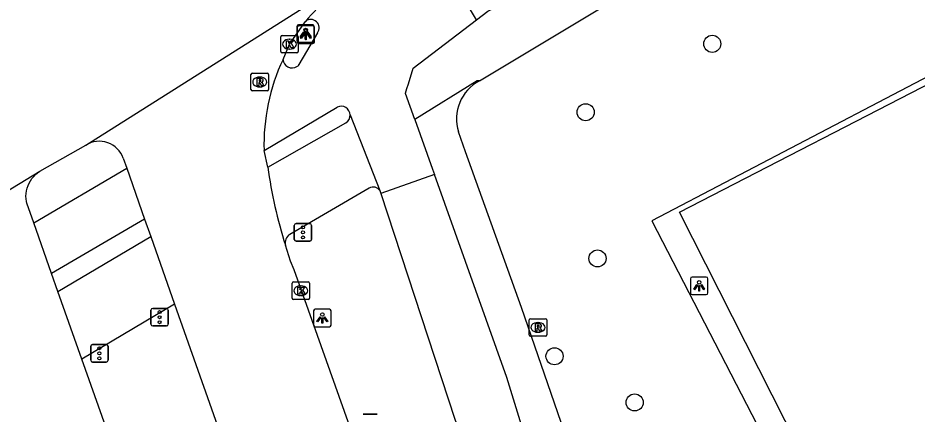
# Model space of a CAD drawing. Extents: x 158838 to 160074, y 386376 to 387776.
# Drawn here: x 159123.5 to 159174.9, y 387358.1 to 387380.8 of the extents above; entities that cross this region are included whole.
import ezdxf

# ---------------------------------------------------------------- set-up
doc = ezdxf.new("R2010")
doc.units = 0
for name, color, linetype in [('IMGEO_Boom', 7, 'Continuous'), ('IMGEO_Fietspad_gesloten', 7, 'Continuous'), ('IMGEO_Fietspad_open', 7, 'Continuous'), ('IMGEO_Groenvoorziening', 7, 'Continuous'), ('IMGEO_Hek', 7, 'Continuous'), ('IMGEO_Kolk', 7, 'Continuous'), ('IMGEO_Lichtpunt', 7, 'Continuous'), ('IMGEO_Rijbaan_lokaal_gesloten', 7, 'Continuous'), ('IMGEO_Rioolput', 7, 'Continuous'), ('IMGEO_Verkeersbordpaal', 7, 'Continuous'), ('IMGEO_Verkeersregelinstallatiepaal', 7, 'Continuous'), ('IMGEO_Voetpad_open', 7, 'Continuous')]:
    doc.layers.add(name, color=color, linetype=linetype)

msp = doc.modelspace()

# ---------------------------------------------------------------- linework, layer by layer
at = {"layer": 'IMGEO_Boom'}
for centre in [(159163.188, 387379.317), (159155.948, 387375.403), (159156.628, 387367.035), (159154.17, 387361.433), (159158.75, 387358.791)]:
    msp.add_circle(centre, 0.489, dxfattribs=at)
at = {"layer": 'IMGEO_Fietspad_gesloten'}
for points in [[(159149.704, 387380.694), (159150.347, 387381.186), (159166.672, 387389.456), (159181.304, 387398.214), (159200.446, 387410.929), (159304.411, 387471.978), (159321.929, 387480.06)], [(159149.704, 387380.694), (159148.12, 387383.346)]]:
    msp.add_lwpolyline(points, dxfattribs=at)
at = {"layer": 'IMGEO_Fietspad_open'}
for points in [[(159146.179, 387374.979), (159145.646, 387376.471), (159145.649, 387376.488), (159145.727, 387376.764), (159145.829, 387377.032), (159146.094, 387377.932), (159149.704, 387380.694)], [(159140.615, 387379.944), (159139.559, 387378.14)], [(159137.563, 387373.216), (159141.746, 387375.699)], [(159142.478, 387375.248), (159144.183, 387370.918)], [(159146.179, 387374.979), (159147.192, 387372.141), (159147.299, 387371.842)], [(159124.391, 387369.068), (159129.709, 387372.197)], [(159147.299, 387371.842), (159144.238, 387370.749)], [(159241.987, 387161.499), (159241.072, 387163.276), (159239.654, 387165.944), (159224.192, 387195.365), (159212.826, 387217.468), (159196.082, 387250), (159193.579, 387254.862), (159185.609, 387270.852), (159175.995, 387292.396), (159167.405, 387314.468), (159164.73, 387321.295), (159159.918, 387334.918), (159154.676, 387349.669), (159151.45, 387360.212), (159147.299, 387371.842)], [(159144.183, 387370.918), (159144.238, 387370.749)], [(159144.238, 387370.749), (159148.463, 387357.842), (159156.056, 387337.038), (159167.867, 387304.177), (159170.435, 387297.651), (159170.503, 387297.478)], [(159130.735, 387369.282), (159125.416, 387366.169)]]:
    msp.add_lwpolyline(points, dxfattribs=at)
for centre, radius, start, end in [((159140.235, 387380.236), 0.479, 322.4638, 130.8531), ((159139.165, 387378.459), 0.522, 183.605, 301.8913), ((159139.378, 387378.194), 0.189, 289.4583, 343.3823), ((159141.963, 387375.232), 0.515, 1.7318, 114.9921)]:
    msp.add_arc(centre, radius, start, end, dxfattribs=at)
at = {"layer": 'IMGEO_Groenvoorziening'}
for points in [[(159224.36, 387402.222), (159224.03, 387402.865), (159159.729, 387369.196), (159208.786, 387274.075), (159201.998, 387269.928), (159255.258, 387166.205), (159257.42, 387167.319)], [(159271.465, 387305.683), (159209.686, 387274.058), (159161.319, 387369.689), (159224.36, 387402.222)]]:
    msp.add_lwpolyline(points, dxfattribs=at)
at = {"layer": 'IMGEO_Hek'}
msp.add_lwpolyline([(159224.03, 387402.865), (159159.729, 387369.196), (159208.786, 387274.075), (159201.998, 387269.928), (159255.258, 387166.205), (159257.42, 387167.319)], dxfattribs=at)
at = {"layer": 'IMGEO_Kolk'}
for p, q in [((159138.515, 387378.873), (159138.515, 387379.725)), ((159138.59, 387379.799), (159139.442, 387379.799)), ((159139.003, 387379.579), (159139.028, 387379.579)), ((159139.516, 387379.725), (159139.516, 387378.873)), ((159139.026, 387379.019), (159139.001, 387379.019)), ((159139.442, 387378.799), (159138.59, 387378.799)), ((159139.164, 387364.761), (159139.164, 387365.613)), ((159139.239, 387365.687), (159140.091, 387365.687)), ((159140.165, 387365.613), (159140.165, 387364.761)), ((159139.652, 387365.467), (159139.677, 387365.467)), ((159140.091, 387364.687), (159139.239, 387364.687)), ((159139.675, 387364.907), (159139.65, 387364.907))]:
    msp.add_line(p, q, dxfattribs=at)
for points in [[(159138.515, 387378.873), (159138.515, 387379.725)], [(159138.59, 387379.799), (159139.442, 387379.799)], [(159138.836, 387379.499), (159138.959, 387379.499), (159138.959, 387379.348), (159139.089, 387379.499), (159139.253, 387379.499), (159139.107, 387379.348), (159139.26, 387379.099), (159139.108, 387379.099), (159139.023, 387379.263), (159138.959, 387379.196), (159138.959, 387379.099), (159138.836, 387379.099), (159138.836, 387379.499)], [(159139.516, 387379.725), (159139.516, 387378.873)], [(159139.442, 387378.799), (159138.59, 387378.799)], [(159139.164, 387364.761), (159139.164, 387365.613)], [(159139.239, 387365.687), (159140.091, 387365.687)], [(159140.165, 387365.613), (159140.165, 387364.761)], [(159139.485, 387365.387), (159139.608, 387365.387), (159139.608, 387365.236), (159139.738, 387365.387), (159139.902, 387365.387), (159139.756, 387365.236), (159139.909, 387364.987), (159139.757, 387364.987), (159139.672, 387365.151), (159139.608, 387365.084), (159139.608, 387364.987), (159139.485, 387364.987), (159139.485, 387365.387)], [(159140.091, 387364.687), (159139.239, 387364.687)]]:
    msp.add_lwpolyline(points, dxfattribs=at)
for centre, start, end in [((159138.592, 387379.723), 91.552, 178.448), ((159138.592, 387379.723), 91.552, 178.448), ((159139.44, 387379.723), 1.552, 88.448), ((159139.44, 387379.723), 1.552, 88.448), ((159138.592, 387378.875), 181.552, 268.448), ((159138.592, 387378.875), 181.552, 268.448), ((159139.44, 387378.875), 271.552, 358.448), ((159139.44, 387378.875), 271.552, 358.448), ((159139.241, 387365.611), 91.552, 178.448), ((159139.241, 387365.611), 91.552, 178.448), ((159140.089, 387365.611), 1.552, 88.448), ((159140.089, 387365.611), 1.552, 88.448), ((159139.241, 387364.763), 181.552, 268.448), ((159139.241, 387364.763), 181.552, 268.448), ((159140.089, 387364.763), 271.552, 358.448), ((159140.089, 387364.763), 271.552, 358.448)]:
    msp.add_arc(centre, 0.0765, start, end, dxfattribs=at)
for centre, major_axis, ratio, start_param, end_param in [((159139.002, 387379.299), (-0.387, 0.002), 0.722429, 4.712389, 7.853982), ((159139.027, 387379.299), (-0.39, 0.002), 0.717154, 1.570796, 4.712389), ((159139.651, 387365.187), (-0.387, 0.002), 0.722429, 4.712389, 7.853982), ((159139.676, 387365.187), (-0.39, 0.002), 0.717154, 1.570796, 4.712389)]:
    msp.add_ellipse(centre, major_axis=major_axis, ratio=ratio, start_param=start_param, end_param=end_param, dxfattribs=at)
at = {"layer": 'IMGEO_Lichtpunt'}
for p, q in [((159139.439, 387380.315), (159139.439, 387379.508)), ((159139.439, 387380.315), (159139.439, 387379.508)), ((159139.452, 387380.245), (159139.452, 387379.438)), ((159139.452, 387380.245), (159139.452, 387379.438)), ((159140.341, 387380.41), (159139.533, 387380.41)), ((159140.341, 387380.41), (159139.533, 387380.41)), ((159140.354, 387380.34), (159139.546, 387380.34)), ((159140.354, 387380.34), (159139.546, 387380.34)), ((159140.435, 387379.508), (159140.435, 387380.315)), ((159140.435, 387379.508), (159140.435, 387380.315)), ((159140.448, 387379.438), (159140.448, 387380.245)), ((159140.448, 387379.438), (159140.448, 387380.245)), ((159139.533, 387379.414), (159140.341, 387379.414)), ((159139.533, 387379.414), (159140.341, 387379.414)), ((159139.546, 387379.344), (159140.354, 387379.344)), ((159139.546, 387379.344), (159140.354, 387379.344)), ((159161.94, 387365.871), (159161.94, 387365.064)), ((159161.94, 387365.871), (159161.94, 387365.064)), ((159162.842, 387365.966), (159162.034, 387365.966)), ((159162.842, 387365.966), (159162.034, 387365.966)), ((159162.936, 387365.064), (159162.936, 387365.871)), ((159162.936, 387365.064), (159162.936, 387365.871)), ((159162.034, 387364.97), (159162.842, 387364.97)), ((159162.034, 387364.97), (159162.842, 387364.97)), ((159141.298, 387364.122), (159140.49, 387364.122)), ((159141.298, 387364.122), (159140.49, 387364.122)), ((159140.396, 387364.027), (159140.396, 387363.22)), ((159140.396, 387364.027), (159140.396, 387363.22)), ((159141.392, 387363.22), (159141.392, 387364.027)), ((159141.392, 387363.22), (159141.392, 387364.027)), ((159140.49, 387363.126), (159141.298, 387363.126)), ((159140.49, 387363.126), (159141.298, 387363.126))]:
    msp.add_line(p, q, dxfattribs=at)
for points in [[(159139.813, 387379.979), (159139.852, 387379.951), (159139.664, 387379.689), (159139.626, 387379.716), (159139.813, 387379.979)], [(159140.025, 387379.951), (159140.063, 387379.978), (159140.25, 387379.716), (159140.211, 387379.688), (159140.025, 387379.951)], [(159139.826, 387379.909), (159139.865, 387379.881), (159139.677, 387379.619), (159139.639, 387379.646), (159139.826, 387379.909)], [(159139.915, 387379.931), (159139.962, 387379.931), (159139.962, 387379.609), (159139.915, 387379.609), (159139.915, 387379.931)], [(159139.928, 387379.861), (159139.975, 387379.861), (159139.975, 387379.539), (159139.928, 387379.539), (159139.928, 387379.861)], [(159140.038, 387379.881), (159140.076, 387379.908), (159140.263, 387379.646), (159140.224, 387379.618), (159140.038, 387379.881)], [(159162.314, 387365.535), (159162.353, 387365.507), (159162.165, 387365.245), (159162.127, 387365.272), (159162.314, 387365.535)], [(159162.416, 387365.487), (159162.463, 387365.487), (159162.463, 387365.165), (159162.416, 387365.165), (159162.416, 387365.487)], [(159162.526, 387365.507), (159162.564, 387365.534), (159162.751, 387365.272), (159162.712, 387365.244), (159162.526, 387365.507)], [(159140.77, 387363.691), (159140.809, 387363.663), (159140.621, 387363.401), (159140.583, 387363.428), (159140.77, 387363.691)], [(159140.872, 387363.643), (159140.919, 387363.643), (159140.919, 387363.321), (159140.872, 387363.321), (159140.872, 387363.643)], [(159140.982, 387363.663), (159141.02, 387363.69), (159141.207, 387363.428), (159141.168, 387363.4), (159140.982, 387363.663)]]:
    msp.add_lwpolyline(points, dxfattribs=at)
for centre in [(159139.938, 387380.113), (159139.951, 387380.043), (159162.439, 387365.669), (159140.895, 387363.825)]:
    msp.add_circle(centre, 0.0994, dxfattribs=at)
for centre, start, end in [((159139.533, 387380.315), 90, 180), ((159139.533, 387380.315), 90, 180), ((159139.546, 387380.245), 90, 180), ((159139.546, 387380.245), 90, 180), ((159140.341, 387380.315), 0, 90), ((159140.341, 387380.315), 0, 90), ((159140.354, 387380.245), 0, 90), ((159140.354, 387380.245), 0, 90), ((159139.533, 387379.508), 180, 270), ((159139.533, 387379.508), 180, 270), ((159140.341, 387379.508), 270, 0), ((159140.341, 387379.508), 270, 360), ((159139.546, 387379.438), 180, 270), ((159139.546, 387379.438), 180, 270), ((159140.354, 387379.438), 270, 0), ((159140.354, 387379.438), 270, 360), ((159162.034, 387365.871), 90, 180), ((159162.034, 387365.871), 90, 180), ((159162.842, 387365.871), 0, 90), ((159162.842, 387365.871), 0, 90), ((159162.034, 387365.064), 180, 270), ((159162.034, 387365.064), 180, 270), ((159162.842, 387365.064), 270, 0), ((159162.842, 387365.064), 270, 360), ((159140.49, 387364.027), 90, 180), ((159140.49, 387364.027), 90, 180), ((159141.298, 387364.027), 0, 90), ((159141.298, 387364.027), 0, 90), ((159140.49, 387363.22), 180, 270), ((159140.49, 387363.22), 180, 270), ((159141.298, 387363.22), 270, 0), ((159141.298, 387363.22), 270, 360)]:
    msp.add_arc(centre, 0.0946, start, end, dxfattribs=at)
at = {"layer": 'IMGEO_Rijbaan_lokaal_gesloten'}
for points in [[(159127.377, 387373.526), (159142.843, 387383.322)], [(159138.645, 387378.426), (159139.016, 387379.299), (159139.922, 387380.598)], [(159124.741, 387372.023), (159127.377, 387373.526)], [(159137.775, 387372.266), (159137.563, 387373.216)], [(159129.508, 387372.769), (159129.709, 387372.197)], [(159110.022, 387363.062), (159124.741, 387372.023)], [(159124.391, 387369.068), (159123.993, 387370.193), (159123.972, 387370.301), (159123.954, 387370.453), (159123.95, 387370.607), (159123.959, 387370.76), (159123.983, 387370.912), (159124.019, 387371.061), (159124.069, 387371.206), (159124.132, 387371.346), (159124.207, 387371.48), (159124.293, 387371.607), (159124.391, 387371.726), (159124.498, 387371.835), (159124.616, 387371.935), (159124.741, 387372.023)], [(159129.709, 387372.197), (159130.735, 387369.282)], [(159130.735, 387369.282), (159131.084, 387368.293)], [(159125.416, 387366.169), (159124.391, 387369.068)], [(159131.084, 387368.293), (159132.448, 387364.417)], [(159164.848, 387294.711), (159164.298, 387296.365), (159158.378, 387312.911), (159150.713, 387333.864), (159144.707, 387350.791), (159144.21, 387352.481), (159139.278, 387366.374), (159139.083, 387366.881), (159138.782, 387367.789)], [(159125.777, 387365.147), (159125.416, 387366.169)], [(159127.145, 387361.276), (159125.777, 387365.147)], [(159132.448, 387364.417), (159136.437, 387353.085), (159144.422, 387330.486), (159150.85, 387312.913), (159156.261, 387297.757), (159157.279, 387294.926), (159158.592, 387291.342)], [(159154.981, 387289.43), (159153.393, 387292.563), (159152.056, 387295.257), (159151.24, 387297.113), (159148.417, 387303.552), (159146.881, 387307.292), (159145.903, 387309.831), (159142.765, 387317.172), (159141.55, 387320.179), (159140.175, 387324.063), (159137.281, 387332.542), (159135.452, 387337.856), (159131.485, 387349.001), (159127.145, 387361.276)]]:
    msp.add_lwpolyline(points, dxfattribs=at)
for centre, radius, start, end in [((159153.949, 387368.484), 18.534, 126.8157, 139.1869), ((159149.001, 387373.558), 11.443, 154.823, 181.7125), ((159128.137, 387372.288), 1.453, 19.3445, 121.5421), ((159165.337, 387376.114), 27.83, 187.9473, 197.4056)]:
    msp.add_arc(centre, radius, start, end, dxfattribs=at)
at = {"layer": 'IMGEO_Rioolput'}
for p, q in [((159136.814, 387376.709), (159136.814, 387377.561)), ((159136.889, 387377.635), (159137.741, 387377.635)), ((159137.302, 387377.415), (159137.327, 387377.415)), ((159137.815, 387377.561), (159137.815, 387376.709)), ((159137.741, 387376.635), (159136.889, 387376.635)), ((159137.325, 387376.855), (159137.3, 387376.855)), ((159152.798, 387363.586), (159153.65, 387363.586)), ((159152.723, 387362.66), (159152.723, 387363.512)), ((159153.211, 387363.366), (159153.236, 387363.366)), ((159153.724, 387363.512), (159153.724, 387362.66)), ((159153.65, 387362.586), (159152.798, 387362.586)), ((159153.234, 387362.806), (159153.209, 387362.806))]:
    msp.add_line(p, q, dxfattribs=at)
for points in [[(159136.814, 387376.709), (159136.814, 387377.561)], [(159136.889, 387377.635), (159137.741, 387377.635)], [(159137.815, 387377.561), (159137.815, 387376.709)], [(159137.403, 387377.333), (159137.151, 387377.335), (159137.151, 387376.935)], [(159137.151, 387376.935), (159137.275, 387376.935), (159137.275, 387377.097), (159137.286, 387377.097)], [(159137.329, 387377.254), (159137.275, 387377.254), (159137.275, 387377.173)], [(159137.275, 387377.173), (159137.327, 387377.173)], [(159137.333, 387377.068), (159137.404, 387376.935), (159137.544, 387376.935), (159137.479, 387377.061)], [(159137.741, 387376.635), (159136.889, 387376.635)], [(159152.798, 387363.586), (159153.65, 387363.586)], [(159152.723, 387362.66), (159152.723, 387363.512)], [(159153.312, 387363.284), (159153.06, 387363.286), (159153.06, 387362.886)], [(159153.06, 387362.886), (159153.184, 387362.886), (159153.184, 387363.048), (159153.195, 387363.048)], [(159153.238, 387363.205), (159153.184, 387363.205), (159153.184, 387363.124)], [(159153.184, 387363.124), (159153.236, 387363.124)], [(159153.242, 387363.019), (159153.313, 387362.886), (159153.453, 387362.886), (159153.388, 387363.012)], [(159153.724, 387363.512), (159153.724, 387362.66)], [(159153.65, 387362.586), (159152.798, 387362.586)]]:
    msp.add_lwpolyline(points, dxfattribs=at)
for centre, radius, start, end in [((159136.891, 387377.559), 0.0765, 91.552, 178.448), ((159136.891, 387377.559), 0.0765, 91.552, 178.448), ((159137.739, 387377.559), 0.0765, 1.552, 88.448), ((159137.739, 387377.559), 0.0765, 1.552, 88.448), ((159137.285, 387377.044), 0.0533, 26.0293, 88.6989), ((159137.311, 387377.362), 0.19, 274.7715, 282.9687), ((159137.335, 387377.158), 0.0964, 77.0061, 93.1865), ((159137.349, 387377.215), 0.0378, 276.6634, 79.6772), ((159137.402, 387377.223), 0.109, 350.3612, 89.416), ((159137.4, 387377.223), 0.112, 277.5842, 350.9817), ((159137.384, 387377.008), 0.108, 29.5134, 73.7905), ((159136.891, 387376.711), 0.0765, 181.552, 268.448), ((159136.891, 387376.711), 0.0765, 181.552, 268.448), ((159137.739, 387376.711), 0.0765, 271.552, 358.448), ((159137.739, 387376.711), 0.0765, 271.552, 358.448), ((159152.8, 387363.51), 0.0765, 91.552, 178.448), ((159152.8, 387363.51), 0.0765, 91.552, 178.448), ((159153.648, 387363.51), 0.0765, 1.552, 88.448), ((159153.648, 387363.51), 0.0765, 1.552, 88.448), ((159153.194, 387362.995), 0.0533, 26.0293, 88.6989), ((159153.22, 387363.313), 0.19, 274.7715, 282.9687), ((159153.244, 387363.109), 0.0964, 77.0061, 93.1865), ((159153.258, 387363.166), 0.0378, 276.6634, 79.6772), ((159153.311, 387363.174), 0.109, 350.3612, 89.416), ((159153.309, 387363.174), 0.112, 277.5842, 350.9817), ((159153.293, 387362.959), 0.108, 29.5134, 73.7905), ((159152.8, 387362.662), 0.0765, 181.552, 268.448), ((159152.8, 387362.662), 0.0765, 181.552, 268.448), ((159153.648, 387362.662), 0.0765, 271.552, 358.448), ((159153.648, 387362.662), 0.0765, 271.552, 358.448)]:
    msp.add_arc(centre, radius, start, end, dxfattribs=at)
for centre, major_axis, ratio, start_param, end_param in [((159137.301, 387377.135), (-0.387, 0.002), 0.722429, 4.712389, 7.853982), ((159137.326, 387377.135), (-0.39, 0.002), 0.717154, 1.570796, 4.712389), ((159153.21, 387363.086), (-0.387, 0.002), 0.722429, 4.712389, 7.853982), ((159153.235, 387363.086), (-0.39, 0.002), 0.717154, 1.570796, 4.712389)]:
    msp.add_ellipse(centre, major_axis=major_axis, ratio=ratio, start_param=start_param, end_param=end_param, dxfattribs=at)
at = {"layer": 'IMGEO_Verkeersbordpaal'}
for p, q in [((159143.235, 387358.128), (159144.025, 387358.128)), ((159144.025, 387358.128), (159143.235, 387358.128))]:
    msp.add_line(p, q, dxfattribs=at)
at = {"layer": 'IMGEO_Verkeersregelinstallatiepaal'}
for p, q in [((159139.292, 387368.127), (159139.292, 387368.927)), ((159139.292, 387368.927), (159139.292, 387368.127)), ((159139.392, 387369.027), (159140.182, 387369.027)), ((159140.182, 387369.027), (159139.392, 387369.027)), ((159140.282, 387368.927), (159140.282, 387368.127)), ((159140.282, 387368.127), (159140.282, 387368.927)), ((159140.182, 387368.027), (159139.392, 387368.027)), ((159139.392, 387368.027), (159140.182, 387368.027)), ((159131.094, 387363.27), (159131.094, 387364.07)), ((159131.094, 387364.07), (159131.094, 387363.27)), ((159131.194, 387364.17), (159131.984, 387364.17)), ((159131.984, 387364.17), (159131.194, 387364.17)), ((159132.084, 387364.07), (159132.084, 387363.27)), ((159132.084, 387363.27), (159132.084, 387364.07)), ((159131.984, 387363.17), (159131.194, 387363.17)), ((159131.194, 387363.17), (159131.984, 387363.17)), ((159127.651, 387361.204), (159127.651, 387362.004)), ((159127.651, 387362.004), (159127.651, 387361.204)), ((159127.751, 387362.104), (159128.541, 387362.104)), ((159128.541, 387362.104), (159127.751, 387362.104)), ((159128.641, 387362.004), (159128.641, 387361.204)), ((159128.641, 387361.204), (159128.641, 387362.004)), ((159128.541, 387361.104), (159127.751, 387361.104)), ((159127.751, 387361.104), (159128.541, 387361.104))]:
    msp.add_line(p, q, dxfattribs=at)
for centre in [(159139.787, 387368.817), (159139.787, 387368.527), (159139.787, 387368.237), (159131.589, 387363.96), (159131.589, 387363.67), (159131.589, 387363.38), (159128.146, 387361.894), (159128.146, 387361.604), (159128.146, 387361.314)]:
    msp.add_circle(centre, 0.085, dxfattribs=at)
for centre, start, end in [((159139.392, 387368.927), 90, 180), ((159139.392, 387368.927), 90, 180), ((159140.182, 387368.927), 0, 90), ((159140.182, 387368.927), 360, 90), ((159139.392, 387368.127), 180, 270), ((159139.392, 387368.127), 180, 270), ((159140.182, 387368.127), 270, 0), ((159140.182, 387368.127), 270, 0), ((159131.194, 387364.07), 90, 180), ((159131.194, 387364.07), 90, 180), ((159131.984, 387364.07), 0, 90), ((159131.984, 387364.07), 360, 90), ((159131.194, 387363.27), 180, 270), ((159131.194, 387363.27), 180, 270), ((159131.984, 387363.27), 270, 0), ((159131.984, 387363.27), 270, 0), ((159127.751, 387362.004), 90, 180), ((159127.751, 387362.004), 90, 180), ((159128.541, 387362.004), 0, 90), ((159128.541, 387362.004), 360, 90), ((159127.751, 387361.204), 180, 270), ((159127.751, 387361.204), 180, 270), ((159128.541, 387361.204), 270, 0), ((159128.541, 387361.204), 270, 0)]:
    msp.add_arc(centre, 0.1, start, end, dxfattribs=at)
at = {"layer": 'IMGEO_Voetpad_open'}
for points in [[(159149.879, 387377.204), (159179.519, 387395.031), (159202.774, 387408.77), (159222.781, 387420.499)], [(159149.879, 387377.204), (159149.751, 387377.196), (159146.179, 387374.979)], [(159137.775, 387372.266), (159142.243, 387374.801)], [(159169.799, 387315.299), (159157.013, 387350.501), (159152.273, 387364.229), (159149.084, 387373.132), (159148.676, 387374.273)], [(159143.573, 387371.058), (159139.036, 387368.413)], [(159125.777, 387365.147), (159131.084, 387368.293)], [(159132.448, 387364.417), (159127.145, 387361.276)]]:
    msp.add_lwpolyline(points, dxfattribs=at)
for centre, radius, start, end in [((159151.037, 387375.016), 2.475, 117.8908, 197.4787), ((159141.962, 387375.234), 0.516, 302.9826, 1.5531), ((159143.803, 387370.66), 0.46, 34.1587, 119.9893), ((159139.326, 387367.931), 0.562, 121.0197, 194.6826)]:
    msp.add_arc(centre, radius, start, end, dxfattribs=at)

doc.saveas('drawing.dxf')
